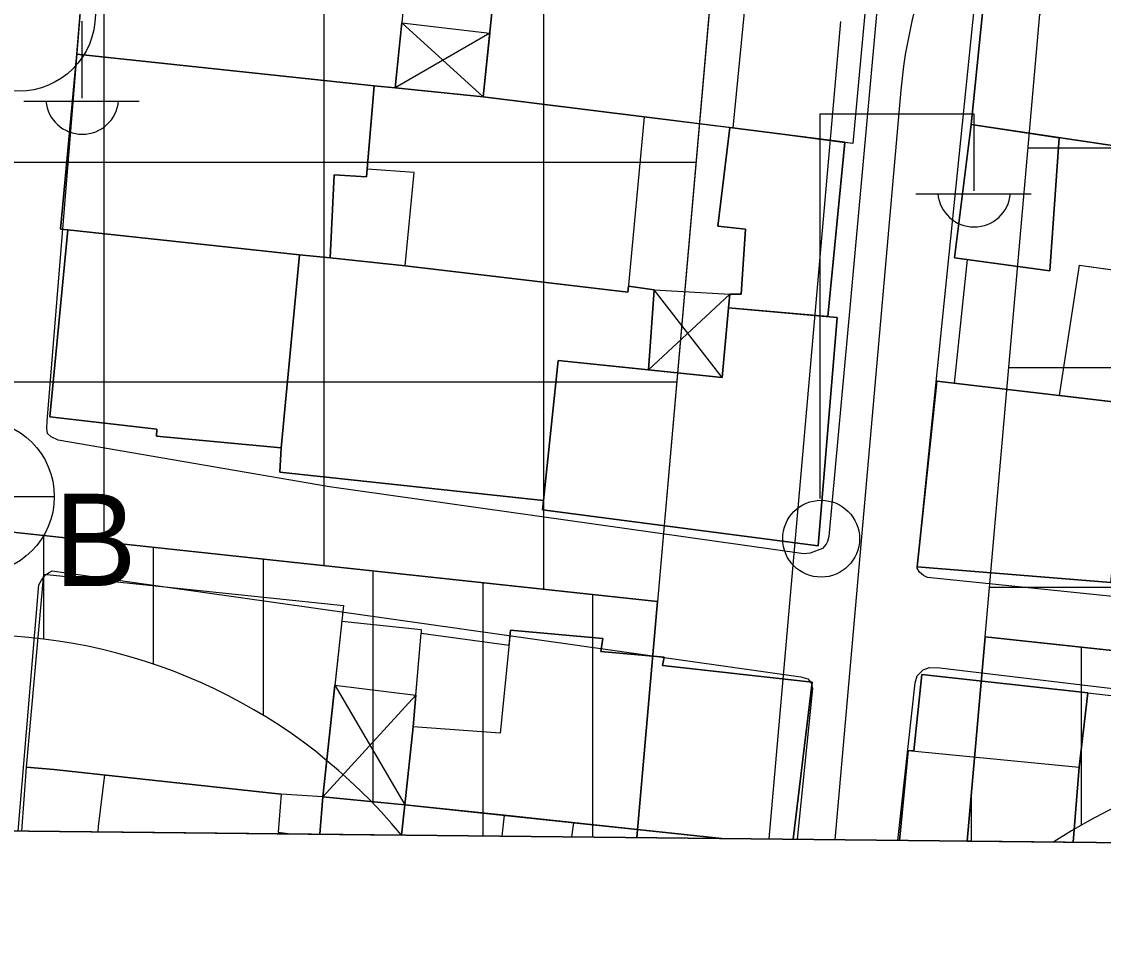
# Model space of a CAD drawing. Extents: x 417997 to 421451, y 4451742 to 4455216.
# Drawn here: x 420801.18 to 420850.42, y 4452223.29 to 4452264.74 of the extents above; entities that cross this region are included whole.
import ezdxf

# ---------------------------------------------------------------- set-up
doc = ezdxf.new("R2010")
doc.units = 0
for name, color, linetype in [('ADA', 7, 'Continuous'), ('ADAKENARI', 7, 'Continuous'), ('B_Mesken', 7, 'Continuous'), ('B_Sundurma', 7, 'Continuous'), ('B_Teras', 7, 'Continuous'), ('KALDIRIM', 7, 'Continuous'), ('PAFTALAMA', 7, 'Continuous'), ('PL_K_TALI_IS_MRK', 7, 'Continuous'), ('PL_KON_MEV_450', 7, 'Continuous'), ('S_Elektrik_Diregi', 7, 'Continuous'), ('S_Rogar_Kapagi', 7, 'Continuous'), ('S_Rogar_Kapagi_Buski', 7, 'Continuous'), ('Sinir_Duvar_tek_tarafa_ait', 7, 'Continuous'), ('SM_DAIRE', 7, 'Continuous'), ('TR_TALIISMERK', 7, 'Continuous'), ('TR_YUKSEKYOGUNKONUT', 7, 'Continuous'), ('Y_Lejant', 7, 'Continuous'), ('Yol_Sose', 7, 'Continuous')]:
    doc.layers.add(name, color=color, linetype=linetype)

msp = doc.modelspace()

# ---------------------------------------------------------------- linework, layer by layer
at = {"layer": 'ADA'}
for p, q in [((420752.182, 4452246.725), (420830.12, 4452238.349)), ((420752.182, 4452246.725), (420830.12, 4452238.349)), ((420845.037, 4452236.746), (420879.109, 4452233.085)), ((420845.037, 4452236.746), (420879.109, 4452233.085))]:
    msp.add_line(p, q, dxfattribs=at)
at = {"layer": 'ADAKENARI'}
for p, q in [((420832.572, 4452266.271), (420830.12, 4452238.349)), ((420832.572, 4452266.271), (420830.12, 4452238.349)), ((420845.037, 4452236.746), (420847.526, 4452265.09)), ((420845.037, 4452236.746), (420847.526, 4452265.09)), ((420830.12, 4452238.349), (420829.176, 4452227.607)), ((420830.12, 4452238.349), (420829.176, 4452227.607)), ((420844.22, 4452227.449), (420845.037, 4452236.746)), ((420844.22, 4452227.449), (420845.037, 4452236.746))]:
    msp.add_line(p, q, dxfattribs=at)
at = {"layer": 'B_Mesken'}
for points in [[(420803.689, 4452263.263), (420804.339, 4452271.263), (420815.359, 4452269.963), (420814.969, 4452266.153), (420818.599, 4452265.783), (420818.179, 4452261.733), (420817.229, 4452261.823)], [(420803.689, 4452263.263), (420804.339, 4452271.263), (420815.359, 4452269.963), (420814.969, 4452266.153), (420818.599, 4452265.783), (420818.179, 4452261.733), (420817.229, 4452261.823)], [(420836.539, 4452267.353), (420839.739, 4452267.103), (420839.009, 4452259.203), (420835.919, 4452259.613), (420822.189, 4452261.323), (420822.689, 4452266.193), (420827.979, 4452265.513), (420828.419, 4452268.473)], [(420838.659, 4452259.249), (420835.919, 4452259.613), (420829.519, 4452260.411), (420822.189, 4452261.323), (420822.488, 4452264.223), (420822.689, 4452266.193), (420827.979, 4452265.513), (420828.419, 4452268.473), (420836.539, 4452267.353), (420839.739, 4452267.103), (420839.009, 4452259.203)], [(420853.419, 4452266.983), (420845.209, 4452267.983), (420844.399, 4452260.063), (420852.769, 4452258.823)], [(420853.416, 4452266.983), (420852.765, 4452258.823), (420844.399, 4452260.063), (420845.209, 4452267.983)], [(420813.829, 4452254.133), (420815.229, 4452253.993), (420815.399, 4452257.773), (420816.879, 4452257.683), (420817.229, 4452261.823), (420803.689, 4452263.263), (420802.949, 4452255.303), (420803.279, 4452255.263)], [(420817.229, 4452261.823), (420816.909, 4452258.033), (420816.879, 4452257.683), (420815.399, 4452257.773), (420815.229, 4452253.993), (420813.829, 4452254.133), (420803.279, 4452255.263), (420802.949, 4452255.303), (420803.689, 4452263.263)], [(420829.519, 4452260.413), (420828.769, 4452252.433), (420818.639, 4452253.623), (420819.049, 4452257.873), (420816.909, 4452258.033), (420817.229, 4452261.823), (420818.179, 4452261.733), (420822.189, 4452261.323)], [(420818.179, 4452261.733), (420822.189, 4452261.323), (420829.519, 4452260.411), (420828.769, 4452252.433), (420818.639, 4452253.623), (420819.049, 4452257.873), (420816.909, 4452258.033), (420817.229, 4452261.823)], [(420844.399, 4452260.063), (420843.639, 4452253.993), (420847.979, 4452253.403), (420848.409, 4452259.463)], [(420844.399, 4452260.063), (420848.409, 4452259.463), (420847.979, 4452253.403), (420843.639, 4452253.993)], [(420833.419, 4452252.333), (420833.359, 4452251.723), (420837.879, 4452251.323), (420838.659, 4452259.253), (420835.919, 4452259.613), (420833.409, 4452259.923), (420832.869, 4452255.433), (420834.129, 4452255.303), (420833.929, 4452252.343)], [(420835.919, 4452259.613), (420838.659, 4452259.249), (420837.879, 4452251.323), (420833.359, 4452251.723), (420833.419, 4452252.333), (420833.929, 4452252.343), (420834.129, 4452255.303), (420832.869, 4452255.433), (420833.409, 4452259.923)], [(420803.279, 4452255.263), (420802.459, 4452246.753), (420807.339, 4452246.203), (420807.319, 4452245.883), (420812.989, 4452245.353), (420813.829, 4452254.133)], [(420803.279, 4452255.263), (420813.829, 4452254.133), (420812.989, 4452245.353), (420807.319, 4452245.883), (420807.339, 4452246.203), (420802.459, 4452246.753)], [(420829.979, 4452252.533), (420828.799, 4452252.703), (420828.769, 4452252.433), (420818.639, 4452253.623), (420815.229, 4452253.993), (420813.829, 4452254.133), (420812.989, 4452245.353), (420812.929, 4452244.233), (420824.939, 4452242.943), (420825.609, 4452249.323), (420829.719, 4452248.903)], [(420815.229, 4452253.993), (420818.639, 4452253.623), (420828.769, 4452252.433), (420828.799, 4452252.703), (420829.979, 4452252.533), (420829.719, 4452248.903), (420825.609, 4452249.323), (420824.934, 4452242.943), (420812.929, 4452244.233), (420812.989, 4452245.353), (420813.829, 4452254.133)], [(420848.429, 4452247.733), (420849.329, 4452253.663), (420855.349, 4452252.813), (420854.869, 4452248.493), (420851.799, 4452248.863), (420851.639, 4452247.353)], [(420850.751, 4452253.462), (420852.34, 4452253.238), (420855.349, 4452252.813), (420854.869, 4452248.493), (420851.799, 4452248.863), (420851.638, 4452247.353), (420848.429, 4452247.733), (420849.329, 4452253.663)], [(420824.889, 4452242.523), (420837.439, 4452240.883), (420838.309, 4452251.283), (420833.359, 4452251.723), (420833.069, 4452248.553), (420825.609, 4452249.323)], [(420824.934, 4452242.943), (420825.609, 4452249.323), (420833.069, 4452248.553), (420833.359, 4452251.723), (420838.309, 4452251.283), (420837.439, 4452240.883), (420824.889, 4452242.523)], [(420851.639, 4452247.353), (420842.839, 4452248.383), (420841.939, 4452239.923), (420850.759, 4452239.223)], [(420851.638, 4452247.353), (420850.759, 4452239.223), (420841.939, 4452239.923), (420842.839, 4452248.383)], [(420802.649, 4452230.713), (420801.399, 4452230.813), (420802.189, 4452239.593), (420815.829, 4452238.173), (420814.889, 4452229.463), (420812.989, 4452229.583)], [(420815.437, 4452234.538), (420814.889, 4452229.463), (420812.989, 4452229.583), (420802.649, 4452230.713), (420801.399, 4452230.813), (420802.189, 4452239.593), (420815.829, 4452238.173)]]:
    msp.add_lwpolyline(points, close=True, dxfattribs=at)
for points in [[(420833.051, 4452227.566), (420818.629, 4452229.103), (420818.999, 4452232.643), (420819.359, 4452236.913), (420823.369, 4452236.363), (420823.439, 4452237.053), (420827.629, 4452236.663), (420827.549, 4452236.083), (420830.429, 4452235.813), (420830.349, 4452235.443), (420837.159, 4452234.683), (420836.306, 4452227.531)], [(420833.056, 4452227.565), (420828.205, 4452228.082), (420823.139, 4452228.622), (420818.629, 4452229.103), (420818.999, 4452232.643), (420819.121, 4452234.093), (420819.359, 4452236.913), (420823.369, 4452236.363), (420823.439, 4452237.053), (420827.629, 4452236.663), (420827.549, 4452236.083), (420830.429, 4452235.813), (420830.349, 4452235.443), (420837.159, 4452234.683), (420836.306, 4452227.531)], [(420849.047, 4452227.397), (420849.319, 4452230.813), (420849.709, 4452234.203), (420842.159, 4452235.023), (420841.799, 4452231.553), (420841.539, 4452231.573), (420841.146, 4452227.48)], [(420841.146, 4452227.48), (420841.539, 4452231.573), (420841.799, 4452231.553), (420842.159, 4452235.023), (420849.709, 4452234.203), (420849.319, 4452230.813), (420849.047, 4452227.397)], [(420849.049, 4452227.397), (420849.319, 4452230.813), (420849.709, 4452234.203), (420854.739, 4452233.613), (420854.379, 4452230.973), (420853.944, 4452227.345)], [(420849.049, 4452227.397), (420849.319, 4452230.813), (420849.709, 4452234.203), (420854.733, 4452233.614), (420854.379, 4452230.973), (420853.944, 4452227.345)], [(420801.185, 4452227.902), (420801.399, 4452230.813), (420802.649, 4452230.713), (420812.989, 4452229.583), (420812.849, 4452227.853), (420813.417, 4452227.773)], [(420801.185, 4452227.902), (420801.399, 4452230.813), (420802.649, 4452230.713), (420812.989, 4452229.583), (420812.849, 4452227.853), (420813.418, 4452227.773)], [(420818.464, 4452227.72), (420818.629, 4452229.103), (420814.889, 4452229.463), (420814.757, 4452227.759)], [(420814.757, 4452227.759), (420814.889, 4452229.463), (420818.629, 4452229.103), (420818.464, 4452227.72)], [(420818.464, 4452227.72), (420818.629, 4452229.103), (420823.139, 4452228.623), (420823.033, 4452227.671)], [(420818.464, 4452227.72), (420818.629, 4452229.103), (420823.139, 4452228.622), (420823.033, 4452227.671)], [(420826.231, 4452227.638), (420826.309, 4452228.283), (420833.094, 4452227.565)], [(420826.231, 4452227.638), (420826.309, 4452228.283), (420828.205, 4452228.082), (420833.056, 4452227.565)]]:
    msp.add_lwpolyline(points, dxfattribs=at)
at = {"layer": 'B_Sundurma'}
for p, q in [((420818.489, 4452264.693), (420822.189, 4452261.323)), ((420822.489, 4452264.223), (420818.179, 4452261.733)), ((420829.719, 4452248.903), (420833.419, 4452252.333)), ((420833.069, 4452248.553), (420829.979, 4452252.533)), ((420815.437, 4452234.538), (420818.629, 4452229.103)), ((420819.121, 4452234.093), (420814.889, 4452229.463))]:
    msp.add_line(p, q, dxfattribs=at)
for points in [[(420818.489, 4452264.693), (420822.489, 4452264.223), (420822.189, 4452261.323), (420818.179, 4452261.733)], [(420822.488, 4452264.223), (420822.189, 4452261.323), (420818.179, 4452261.733), (420818.489, 4452264.693)], [(420833.359, 4452251.723), (420833.069, 4452248.553), (420829.719, 4452248.903), (420829.979, 4452252.533), (420833.419, 4452252.333)], [(420833.419, 4452252.333), (420833.359, 4452251.723), (420833.069, 4452248.553), (420829.719, 4452248.903), (420829.979, 4452252.533)], [(420815.437, 4452234.538), (420819.121, 4452234.093), (420818.999, 4452232.643), (420818.629, 4452229.103), (420814.889, 4452229.463)], [(420819.121, 4452234.093), (420818.999, 4452232.643), (420818.629, 4452229.103), (420814.889, 4452229.463), (420815.437, 4452234.538)]]:
    msp.add_lwpolyline(points, close=True, dxfattribs=at)
at = {"layer": 'B_Teras'}
msp.add_lwpolyline([(420833.569, 4452259.905), (420834.328, 4452267.658), (420830.829, 4452268.143), (420828.419, 4452268.473), (420827.979, 4452265.513), (420822.689, 4452266.193), (420822.189, 4452261.323), (420829.519, 4452260.413)], close=True, dxfattribs=at)
for points in [[(420836.306, 4452227.531), (420837.159, 4452234.683), (420830.349, 4452235.443), (420830.429, 4452235.813), (420827.549, 4452236.083), (420827.629, 4452236.663), (420823.439, 4452237.053), (420822.959, 4452232.353), (420818.999, 4452232.643), (420818.629, 4452229.103), (420833.051, 4452227.566)], [(420841.146, 4452227.48), (420841.539, 4452231.573), (420849.319, 4452230.813), (420849.047, 4452227.397)], [(420804.658, 4452227.865), (420804.679, 4452228.113), (420804.969, 4452230.459), (420812.989, 4452229.583), (420812.849, 4452227.853), (420813.417, 4452227.773)]]:
    msp.add_lwpolyline(points, dxfattribs=at)
at = {"layer": 'KALDIRIM'}
for p, q in [((420838.461, 4452264.744), (420835.194, 4452227.544)), ((420838.461, 4452264.744), (420835.194, 4452227.544)), ((420841.199, 4452261.627), (420838.202, 4452227.512)), ((420841.199, 4452261.627), (420838.202, 4452227.512))]:
    msp.add_line(p, q, dxfattribs=at)
msp.add_arc((420863.093, 4452259.704), 21.978, 84.8886, 174.9797, dxfattribs=at)
msp.add_arc((420863.093, 4452259.704), 21.978, 84.8886, 174.9797, dxfattribs=at)
at = {"layer": 'PAFTALAMA'}
msp.add_line((419108.72, 4452245.779), (421237.47, 4452223.295), dxfattribs=at)
msp.add_line((419108.72, 4452245.779), (421237.47, 4452223.295), dxfattribs=at)
at = {"layer": 'PL_K_TALI_IS_MRK'}
for points in [[(420832.572, 4452266.271), (420830.12, 4452238.349), (420752.182, 4452246.725), (420744.943, 4452283.455), (420823.481, 4452277.046)], [(420832.572, 4452266.271), (420830.12, 4452238.349), (420752.182, 4452246.725), (420744.943, 4452283.455), (420823.481, 4452277.046)], [(420879.109, 4452233.085), (420845.037, 4452236.746), (420847.526, 4452265.09), (420858.362, 4452274.16), (420921.334, 4452268.528), (420917.09, 4452229.003)], [(420879.109, 4452233.085), (420845.037, 4452236.746), (420847.526, 4452265.09), (420858.362, 4452274.16), (420921.334, 4452268.528), (420917.09, 4452229.003)]]:
    msp.add_lwpolyline(points, close=True, dxfattribs=at)
at = {"layer": 'PL_KON_MEV_450'}
for p, q in [((420755.777, 4452228.383), (420829.176, 4452227.607)), ((420755.777, 4452228.383), (420829.176, 4452227.607)), ((420844.22, 4452227.449), (420878.626, 4452227.085)), ((420844.22, 4452227.449), (420878.626, 4452227.085))]:
    msp.add_line(p, q, dxfattribs=at)
for points in [[(420829.176, 4452227.607), (420830.12, 4452238.349), (420752.182, 4452246.725), (420753.526, 4452239.866), (420755.777, 4452228.383)], [(420829.176, 4452227.607), (420830.12, 4452238.349), (420752.182, 4452246.725), (420753.526, 4452239.866), (420755.777, 4452228.383)], [(420878.626, 4452227.085), (420879.109, 4452233.085), (420845.037, 4452236.746), (420844.22, 4452227.449)], [(420878.626, 4452227.085), (420879.109, 4452233.085), (420845.037, 4452236.746), (420844.22, 4452227.449)]]:
    msp.add_lwpolyline(points, dxfattribs=at)
at = {"layer": 'S_Elektrik_Diregi'}
for p, q in [((420803.938, 4452261.263), (420803.938, 4452264.763)), ((420801.278, 4452261.123), (420806.528, 4452261.123)), ((420837.536, 4452243.045), (420837.536, 4452260.545)), ((420837.536, 4452260.545), (420844.536, 4452260.545)), ((420844.536, 4452257.045), (420844.536, 4452260.545)), ((420841.876, 4452256.905), (420847.126, 4452256.905))]:
    msp.add_line(p, q, dxfattribs=at)
msp.add_circle((420837.572, 4452241.21), 1.75, dxfattribs=at)
for centre in [(420803.939, 4452261.276), (420844.537, 4452257.058)]:
    msp.add_arc(centre, 1.658, 184.8384, 355.1464, dxfattribs=at)
at = {"layer": 'S_Rogar_Kapagi'}
msp.add_circle((420801.036, 4452265.076), 3.5, dxfattribs=at)
at = {"layer": 'S_Rogar_Kapagi_Buski'}
msp.add_line((420795.666, 4452243.126), (420802.666, 4452243.126), dxfattribs=at)
msp.add_circle((420799.166, 4452243.126), 3.5, dxfattribs=at)
at = {"layer": 'Sinir_Duvar_tek_tarafa_ait'}
for points in [[(420843.649, 4452248.283), (420844.239, 4452253.913)], [(420815.752, 4452237.456), (420819.373, 4452237.084), (420819.359, 4452236.913)]]:
    msp.add_lwpolyline(points, dxfattribs=at)
at = {"layer": 'SM_DAIRE'}
for p, q in [((420780.213, 4452228.125), (420818.464, 4452227.721)), ((420780.213, 4452228.125), (420818.464, 4452227.721)), ((420848.172, 4452227.407), (420875.992, 4452227.113)), ((420848.172, 4452227.407), (420875.992, 4452227.113))]:
    msp.add_line(p, q, dxfattribs=at)
for centre, start, end in [((420799.168, 4452211.824), 39.4827, 139.307), ((420799.168, 4452211.824), 39.4827, 139.307), ((420861.863, 4452206.489), 55.5853, 123.2044), ((420861.863, 4452206.489), 55.5853, 123.2044)]:
    msp.add_arc(centre, 25, start, end, dxfattribs=at)
at = {"layer": 'TR_TALIISMERK'}
for p, q in [((420804.943, 4452241.055), (420804.943, 4452278.559)), ((420804.943, 4452241.055), (420804.943, 4452278.559)), ((420814.943, 4452239.98), (420814.943, 4452277.742)), ((420814.943, 4452239.98), (420814.943, 4452277.742)), ((420824.943, 4452238.906), (420824.943, 4452275.313)), ((420824.943, 4452238.906), (420824.943, 4452275.313)), ((420846.992, 4452259.003), (420920.311, 4452259.003)), ((420846.992, 4452259.003), (420920.311, 4452259.003)), ((420749.891, 4452258.349), (420831.877, 4452258.349)), ((420749.891, 4452258.349), (420831.877, 4452258.349)), ((420846.113, 4452249.003), (420919.237, 4452249.003)), ((420846.113, 4452249.003), (420919.237, 4452249.003)), ((420751.861, 4452248.349), (420830.998, 4452248.349)), ((420751.861, 4452248.349), (420830.998, 4452248.349)), ((420845.235, 4452239.003), (420918.163, 4452239.003)), ((420845.235, 4452239.003), (420918.163, 4452239.003))]:
    msp.add_line(p, q, dxfattribs=at)
at = {"layer": 'TR_YUKSEKYOGUNKONUT'}
for p, q in [((420802.182, 4452236.642), (420802.182, 4452241.352)), ((420802.182, 4452236.642), (420802.182, 4452241.352)), ((420807.182, 4452235.505), (420807.182, 4452240.814)), ((420807.182, 4452235.505), (420807.182, 4452240.814)), ((420812.182, 4452233.17), (420812.182, 4452240.277)), ((420812.182, 4452233.17), (420812.182, 4452240.277)), ((420817.182, 4452229.16), (420817.182, 4452239.74)), ((420817.182, 4452229.16), (420817.182, 4452239.74)), ((420822.182, 4452227.681), (420822.182, 4452239.202)), ((420822.182, 4452227.681), (420822.182, 4452239.202)), ((420827.182, 4452227.628), (420827.182, 4452238.665)), ((420827.182, 4452227.628), (420827.182, 4452238.665)), ((420849.419, 4452228.172), (420849.419, 4452236.275)), ((420849.419, 4452228.172), (420849.419, 4452236.275)), ((420844.419, 4452227.446), (420844.419, 4452229.716)), ((420844.419, 4452227.446), (420844.419, 4452229.716))]:
    msp.add_line(p, q, dxfattribs=at)
at = {"layer": 'Y_Lejant'}
msp.add_lwpolyline([(419138.442, 4455021.89), (421266.409, 4454999.402), (421237.471, 4452223.294), (419108.722, 4452245.778)], close=True, dxfattribs=at)
at = {"layer": 'Yol_Sose'}
for points in [[(420846.116, 4452337.037), (420844.259, 4452320.648), (420843.222, 4452304.011), (420842.71, 4452291.219), (420840.985, 4452274.929), (420838.912, 4452252.057), (420837.92, 4452241.312), (420837.864, 4452241.089), (420837.799, 4452240.962), (420837.638, 4452240.761), (420837.072, 4452240.554), (420836.785, 4452240.525), (420815.199, 4452243.564), (420802.837, 4452245.689), (420802.53, 4452245.841), (420802.362, 4452246.002), (420802.321, 4452246.226), (420802.345, 4452246.555), (420804.291, 4452270.577), (420806.491, 4452294.618), (420808.893, 4452317.442), (420810.874, 4452337.406)], [(420867.255, 4452236.901), (420842.409, 4452239.44), (420842.229, 4452239.537), (420842.049, 4452239.688), (420841.945, 4452239.869), (420844.777, 4452267.693), (420844.992, 4452267.968), (420845.26, 4452268.136), (420845.495, 4452268.218), (420846.357, 4452268.232), (420879.998, 4452263.941), (420896.193, 4452261.503)], [(420801.019, 4452227.904), (420801.958, 4452239.108), (420802.088, 4452239.32), (420802.26, 4452239.563), (420802.432, 4452239.678), (420802.571, 4452239.741)], [(420802.571, 4452239.741), (420836.649, 4452234.925), (420836.967, 4452234.826), (420837.115, 4452234.655), (420837.187, 4452234.388), (420836.487, 4452227.529)], [(420841.069, 4452227.481), (420841.857, 4452234.657), (420841.945, 4452234.965), (420842.213, 4452235.239), (420842.512, 4452235.353), (420842.98, 4452235.338)], [(420842.98, 4452235.338), (420875.488, 4452231.443)]]:
    msp.add_lwpolyline(points, dxfattribs=at)

# ---------------------------------------------------------------- texts
at = {"layer": 'S_Rogar_Kapagi_Buski'}
msp.add_text('B', height=4.2, dxfattribs=at).set_placement((420802.666, 4452239.061))

doc.saveas('drawing.dxf')
